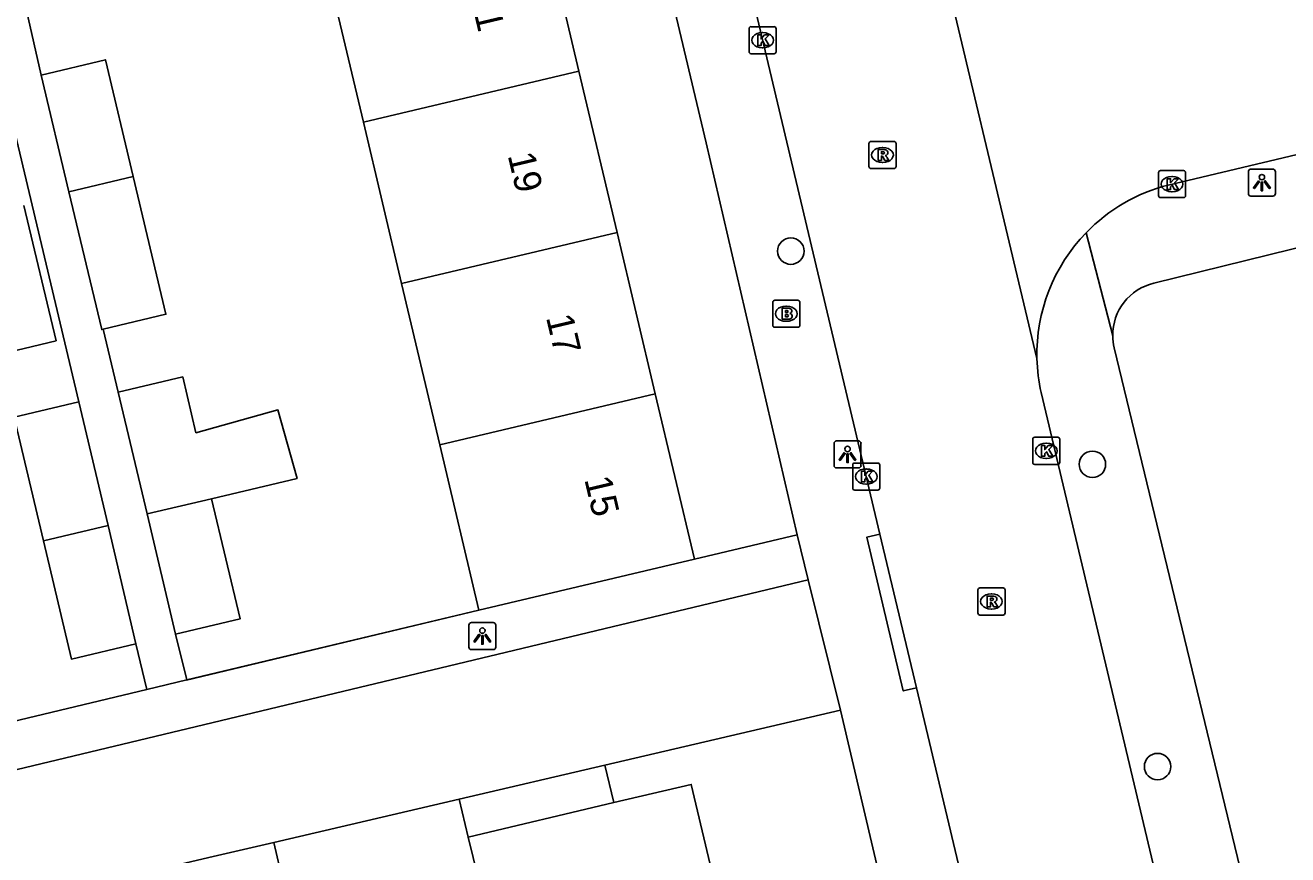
# Model space of a CAD drawing. Extents: x 162026 to 163499, y 387297 to 388169.
# Drawn here: x 163016.33 to 163062.96, y 388000.1 to 388030.74 of the extents above; entities that cross this region are included whole.
import ezdxf

# ---------------------------------------------------------------- set-up
doc = ezdxf.new("R2010")
doc.units = 0
for name, color, linetype in [('IMGEO_Boom', 7, 'Continuous'), ('IMGEO_Brandkraan', 7, 'Continuous'), ('IMGEO_Kolk', 7, 'Continuous'), ('IMGEO_Lichtpunt', 7, 'Continuous'), ('IMGEO_Muur', 7, 'Continuous'), ('IMGEO_Pand', 7, 'Continuous'), ('IMGEO_Pand_nummerreeks', 7, 'Continuous'), ('IMGEO_Rijbaan_lokaal_open', 7, 'Continuous'), ('IMGEO_Rioolput', 7, 'Continuous'), ('IMGEO_Voetpad_open', 7, 'Continuous')]:
    doc.layers.add(name, color=color, linetype=linetype)

msp = doc.modelspace()

# ---------------------------------------------------------------- linework, layer by layer
at = {"layer": 'IMGEO_Boom'}
for centre in [(163044.605, 388022.395), (163055.743, 388014.521), (163058.15, 388003.356)]:
    msp.add_circle(centre, 0.489, dxfattribs=at)
at = {"layer": 'IMGEO_Brandkraan'}
for p, q in [((163043.937, 388019.656), (163043.937, 388020.508)), ((163044.012, 388020.582), (163044.864, 388020.582)), ((163044.425, 388020.362), (163044.45, 388020.362)), ((163044.938, 388020.508), (163044.938, 388019.656)), ((163044.448, 388019.802), (163044.423, 388019.802)), ((163044.864, 388019.582), (163044.012, 388019.582))]:
    msp.add_line(p, q, dxfattribs=at)
for points in [[(163043.937, 388019.656), (163043.937, 388020.508)], [(163044.012, 388020.582), (163044.864, 388020.582)], [(163044.285, 388020.282), (163044.285, 388019.882), (163044.498, 388019.882)], [(163044.516, 388020.282), (163044.285, 388020.282)], [(163044.464, 388020.201), (163044.41, 388020.201), (163044.41, 388020.125)], [(163044.938, 388020.508), (163044.938, 388019.656)], [(163044.41, 388020.125), (163044.463, 388020.125)], [(163044.472, 388020.049), (163044.41, 388020.049), (163044.41, 388019.968)], [(163044.41, 388019.968), (163044.472, 388019.968)], [(163044.864, 388019.582), (163044.012, 388019.582)]]:
    msp.add_lwpolyline(points, dxfattribs=at)
for centre, radius, start, end in [((163044.014, 388020.506), 0.0765, 91.552, 178.448), ((163044.014, 388020.506), 0.0765, 91.552, 178.448), ((163044.465, 388020.163), 0.0379, 267.8285, 90.9355), ((163044.52, 388020.137), 0.145, 59.4692, 91.5367), ((163044.545, 388020.184), 0.0922, 285.5137, 58.1501), ((163044.862, 388020.506), 0.0765, 1.552, 88.448), ((163044.862, 388020.506), 0.0765, 1.552, 88.448), ((163044.473, 388020.008), 0.0404, 269.8759, 90.5077), ((163044.504, 388020.133), 0.251, 268.6676, 293.5347), ((163044.55, 388019.992), 0.105, 301.3115, 78.989), ((163044.014, 388019.658), 0.0765, 181.552, 268.448), ((163044.014, 388019.658), 0.0765, 181.552, 268.448), ((163044.862, 388019.658), 0.0765, 271.552, 358.448), ((163044.862, 388019.658), 0.0765, 271.552, 358.448)]:
    msp.add_arc(centre, radius, start, end, dxfattribs=at)
for centre, major_axis, ratio, start_param, end_param in [((163044.424, 388020.082), (-0.387, 0.002), 0.722429, 4.712389, 7.853982), ((163044.449, 388020.082), (-0.39, 0.002), 0.717154, 1.570796, 4.712389)]:
    msp.add_ellipse(centre, major_axis=major_axis, ratio=ratio, start_param=start_param, end_param=end_param, dxfattribs=at)
at = {"layer": 'IMGEO_Kolk'}
for p, q in [((163043.062, 388029.757), (163043.062, 388030.609)), ((163043.137, 388030.683), (163043.989, 388030.683)), ((163043.55, 388030.463), (163043.575, 388030.463)), ((163044.063, 388030.609), (163044.063, 388029.757)), ((163043.989, 388029.683), (163043.137, 388029.683)), ((163043.573, 388029.903), (163043.548, 388029.903)), ((163058.183, 388024.443), (163058.183, 388025.295)), ((163058.258, 388025.369), (163059.11, 388025.369)), ((163059.184, 388025.295), (163059.184, 388024.443)), ((163058.671, 388025.149), (163058.696, 388025.149)), ((163059.11, 388024.369), (163058.258, 388024.369)), ((163058.694, 388024.589), (163058.669, 388024.589)), ((163053.613, 388015.518), (163054.465, 388015.518)), ((163053.538, 388014.592), (163053.538, 388015.444)), ((163054.026, 388015.298), (163054.051, 388015.298)), ((163054.539, 388015.444), (163054.539, 388014.592)), ((163046.964, 388014.568), (163047.816, 388014.568)), ((163054.049, 388014.738), (163054.024, 388014.738)), ((163046.889, 388013.642), (163046.889, 388014.494)), ((163047.377, 388014.348), (163047.402, 388014.348)), ((163047.89, 388014.494), (163047.89, 388013.642)), ((163054.465, 388014.518), (163053.613, 388014.518)), ((163047.4, 388013.788), (163047.375, 388013.788)), ((163047.816, 388013.568), (163046.964, 388013.568))]:
    msp.add_line(p, q, dxfattribs=at)
for points in [[(163043.062, 388029.757), (163043.062, 388030.609)], [(163043.137, 388030.683), (163043.989, 388030.683)], [(163044.063, 388030.609), (163044.063, 388029.757)], [(163043.383, 388030.383), (163043.506, 388030.383), (163043.506, 388030.232), (163043.636, 388030.383), (163043.8, 388030.383), (163043.654, 388030.232), (163043.807, 388029.983), (163043.655, 388029.983), (163043.57, 388030.147), (163043.506, 388030.08), (163043.506, 388029.983), (163043.383, 388029.983), (163043.383, 388030.383)], [(163043.989, 388029.683), (163043.137, 388029.683)], [(163058.183, 388024.443), (163058.183, 388025.295)], [(163058.258, 388025.369), (163059.11, 388025.369)], [(163059.184, 388025.295), (163059.184, 388024.443)], [(163058.504, 388025.069), (163058.627, 388025.069), (163058.627, 388024.918), (163058.757, 388025.069), (163058.921, 388025.069), (163058.775, 388024.918), (163058.928, 388024.669), (163058.776, 388024.669), (163058.691, 388024.833), (163058.627, 388024.766), (163058.627, 388024.669), (163058.504, 388024.669), (163058.504, 388025.069)], [(163059.11, 388024.369), (163058.258, 388024.369)], [(163053.613, 388015.518), (163054.465, 388015.518)], [(163053.538, 388014.592), (163053.538, 388015.444)], [(163053.859, 388015.218), (163053.982, 388015.218), (163053.982, 388015.067), (163054.112, 388015.218), (163054.276, 388015.218), (163054.13, 388015.067), (163054.283, 388014.818), (163054.131, 388014.818), (163054.046, 388014.982), (163053.982, 388014.915), (163053.982, 388014.818), (163053.859, 388014.818), (163053.859, 388015.218)], [(163054.539, 388015.444), (163054.539, 388014.592)], [(163046.964, 388014.568), (163047.816, 388014.568)], [(163046.889, 388013.642), (163046.889, 388014.494)], [(163047.21, 388014.268), (163047.333, 388014.268), (163047.333, 388014.117), (163047.463, 388014.268), (163047.627, 388014.268), (163047.481, 388014.117), (163047.634, 388013.868), (163047.482, 388013.868), (163047.397, 388014.032), (163047.333, 388013.965), (163047.333, 388013.868), (163047.21, 388013.868), (163047.21, 388014.268)], [(163047.89, 388014.494), (163047.89, 388013.642)], [(163054.465, 388014.518), (163053.613, 388014.518)], [(163047.816, 388013.568), (163046.964, 388013.568)]]:
    msp.add_lwpolyline(points, dxfattribs=at)
for centre, start, end in [((163043.139, 388030.607), 91.552, 178.448), ((163043.139, 388030.607), 91.552, 178.448), ((163043.987, 388030.607), 1.552, 88.448), ((163043.987, 388030.607), 1.552, 88.448), ((163043.139, 388029.759), 181.552, 268.448), ((163043.139, 388029.759), 181.552, 268.448), ((163043.987, 388029.759), 271.552, 358.448), ((163043.987, 388029.759), 271.552, 358.448), ((163058.26, 388025.293), 91.552, 178.448), ((163058.26, 388025.293), 91.552, 178.448), ((163059.108, 388025.293), 1.552, 88.448), ((163059.108, 388025.293), 1.552, 88.448), ((163058.26, 388024.445), 181.552, 268.448), ((163058.26, 388024.445), 181.552, 268.448), ((163059.108, 388024.445), 271.552, 358.448), ((163059.108, 388024.445), 271.552, 358.448), ((163053.615, 388015.442), 91.552, 178.448), ((163053.615, 388015.442), 91.552, 178.448), ((163054.463, 388015.442), 1.552, 88.448), ((163054.463, 388015.442), 1.552, 88.448), ((163046.966, 388014.492), 91.552, 178.448), ((163046.966, 388014.492), 91.552, 178.448), ((163047.814, 388014.492), 1.552, 88.448), ((163047.814, 388014.492), 1.552, 88.448), ((163053.615, 388014.594), 181.552, 268.448), ((163053.615, 388014.594), 181.552, 268.448), ((163054.463, 388014.594), 271.552, 358.448), ((163054.463, 388014.594), 271.552, 358.448), ((163046.966, 388013.644), 181.552, 268.448), ((163046.966, 388013.644), 181.552, 268.448), ((163047.814, 388013.644), 271.552, 358.448), ((163047.814, 388013.644), 271.552, 358.448)]:
    msp.add_arc(centre, 0.0765, start, end, dxfattribs=at)
for centre, major_axis, ratio, start_param, end_param in [((163043.549, 388030.183), (-0.387, 0.002), 0.722429, 4.712389, 7.853982), ((163043.574, 388030.183), (-0.39, 0.002), 0.717154, 1.570796, 4.712389), ((163058.67, 388024.869), (-0.387, 0.002), 0.722429, 4.712389, 7.853982), ((163058.695, 388024.869), (-0.39, 0.002), 0.717154, 1.570796, 4.712389), ((163054.025, 388015.018), (-0.387, 0.002), 0.722429, 4.712389, 7.853982), ((163054.05, 388015.018), (-0.39, 0.002), 0.717154, 1.570796, 4.712389), ((163047.376, 388014.068), (-0.387, 0.002), 0.722429, 4.712389, 7.853982), ((163047.401, 388014.068), (-0.39, 0.002), 0.717154, 1.570796, 4.712389)]:
    msp.add_ellipse(centre, major_axis=major_axis, ratio=ratio, start_param=start_param, end_param=end_param, dxfattribs=at)
at = {"layer": 'IMGEO_Lichtpunt'}
for p, q in [((163061.503, 388025.328), (163061.503, 388024.521)), ((163061.503, 388025.328), (163061.503, 388024.521)), ((163062.405, 388025.423), (163061.597, 388025.423)), ((163062.405, 388025.423), (163061.597, 388025.423)), ((163062.499, 388024.521), (163062.499, 388025.328)), ((163062.499, 388024.521), (163062.499, 388025.328)), ((163061.597, 388024.427), (163062.405, 388024.427)), ((163061.597, 388024.427), (163062.405, 388024.427)), ((163046.2, 388015.289), (163046.2, 388014.482)), ((163046.2, 388015.289), (163046.2, 388014.482)), ((163047.102, 388015.384), (163046.294, 388015.384)), ((163047.102, 388015.384), (163046.294, 388015.384)), ((163047.196, 388014.482), (163047.196, 388015.289)), ((163047.196, 388014.482), (163047.196, 388015.289)), ((163046.294, 388014.388), (163047.102, 388014.388)), ((163046.294, 388014.388), (163047.102, 388014.388)), ((163032.714, 388008.581), (163032.714, 388007.774)), ((163032.714, 388008.581), (163032.714, 388007.774)), ((163033.616, 388008.676), (163032.808, 388008.676)), ((163033.616, 388008.676), (163032.808, 388008.676)), ((163033.71, 388007.774), (163033.71, 388008.581)), ((163033.71, 388007.774), (163033.71, 388008.581)), ((163032.808, 388007.68), (163033.616, 388007.68)), ((163032.808, 388007.68), (163033.616, 388007.68))]:
    msp.add_line(p, q, dxfattribs=at)
for points in [[(163061.877, 388024.992), (163061.916, 388024.964), (163061.728, 388024.702), (163061.69, 388024.729), (163061.877, 388024.992)], [(163061.979, 388024.944), (163062.026, 388024.944), (163062.026, 388024.622), (163061.979, 388024.622), (163061.979, 388024.944)], [(163062.089, 388024.964), (163062.127, 388024.991), (163062.314, 388024.729), (163062.275, 388024.701), (163062.089, 388024.964)], [(163046.574, 388014.953), (163046.613, 388014.925), (163046.425, 388014.663), (163046.387, 388014.69), (163046.574, 388014.953)], [(163046.676, 388014.905), (163046.723, 388014.905), (163046.723, 388014.583), (163046.676, 388014.583), (163046.676, 388014.905)], [(163046.786, 388014.925), (163046.824, 388014.952), (163047.011, 388014.69), (163046.972, 388014.662), (163046.786, 388014.925)], [(163033.088, 388008.245), (163033.127, 388008.217), (163032.939, 388007.955), (163032.901, 388007.982), (163033.088, 388008.245)], [(163033.19, 388008.197), (163033.237, 388008.197), (163033.237, 388007.875), (163033.19, 388007.875), (163033.19, 388008.197)], [(163033.3, 388008.217), (163033.338, 388008.244), (163033.525, 388007.982), (163033.486, 388007.954), (163033.3, 388008.217)]]:
    msp.add_lwpolyline(points, dxfattribs=at)
for centre in [(163062.002, 388025.126), (163046.699, 388015.087), (163033.213, 388008.379)]:
    msp.add_circle(centre, 0.0994, dxfattribs=at)
for centre, start, end in [((163061.597, 388025.328), 90, 180), ((163061.597, 388025.328), 90, 180), ((163062.405, 388025.328), 0, 90), ((163062.405, 388025.328), 0, 90), ((163061.597, 388024.521), 180, 270), ((163061.597, 388024.521), 180, 270), ((163062.405, 388024.521), 270, 0), ((163062.405, 388024.521), 270, 360), ((163046.294, 388015.289), 90, 180), ((163046.294, 388015.289), 90, 180), ((163047.102, 388015.289), 0, 90), ((163047.102, 388015.289), 0, 90), ((163046.294, 388014.482), 180, 270), ((163046.294, 388014.482), 180, 270), ((163047.102, 388014.482), 270, 0), ((163047.102, 388014.482), 270, 360), ((163032.808, 388008.581), 90, 180), ((163032.808, 388008.581), 90, 180), ((163033.616, 388008.581), 0, 90), ((163033.616, 388008.581), 0, 90), ((163032.808, 388007.774), 180, 270), ((163032.808, 388007.774), 180, 270), ((163033.616, 388007.774), 270, 0), ((163033.616, 388007.774), 270, 360)]:
    msp.add_arc(centre, 0.0946, start, end, dxfattribs=at)
at = {"layer": 'IMGEO_Muur'}
for points in [[(163033.082, 388009.133), (163022.284, 388006.552)], [(163025.509, 388000.558), (163032.359, 388002.157)]]:
    msp.add_lwpolyline(points, dxfattribs=at)
at = {"layer": 'IMGEO_Pand'}
for points in [[(163036.78, 388029.037), (163035.37, 388034.996)], [(163027.41, 388033.115), (163028.819, 388027.157)], [(163020.316, 388025.146), (163019.289, 388029.461), (163016.915, 388028.895)], [(163028.819, 388027.157), (163036.78, 388029.037)], [(163038.189, 388023.079), (163036.78, 388029.037)], [(163017.942, 388024.585), (163016.915, 388028.895)], [(163028.819, 388027.157), (163030.228, 388021.198)], [(163020.316, 388025.146), (163017.942, 388024.585)], [(163019.207, 388019.511), (163021.526, 388020.063), (163020.316, 388025.146)], [(163019.207, 388019.511), (163019.153, 388019.498), (163017.942, 388024.585)], [(163016.28, 388024.084), (163017.47, 388019.086), (163015.097, 388018.521), (163013.906, 388023.522)], [(163038.189, 388023.079), (163030.228, 388021.198)], [(163039.598, 388017.12), (163038.189, 388023.079)], [(163030.228, 388021.198), (163031.638, 388015.24)], [(163023.211, 388013.25), (163026.369, 388013.996), (163025.665, 388016.528), (163022.633, 388015.686), (163022.145, 388017.746), (163019.762, 388017.182)], [(163020.827, 388012.687), (163019.762, 388017.182)], [(163031.638, 388015.24), (163039.598, 388017.12)], [(163041.042, 388011.016), (163039.598, 388017.12)], [(163017.004, 388011.699), (163015.924, 388016.266), (163018.307, 388016.831)], [(163018.307, 388016.831), (163019.388, 388012.261)], [(163031.638, 388015.24), (163033.082, 388009.133)], [(163023.211, 388013.25), (163020.827, 388012.687)], [(163021.88, 388008.243), (163024.264, 388008.809), (163023.211, 388013.25)], [(163021.88, 388008.243), (163020.827, 388012.687)], [(163017.004, 388011.699), (163019.388, 388012.261)], [(163019.388, 388012.261), (163020.42, 388007.896)], [(163020.42, 388007.896), (163018.037, 388007.331), (163017.004, 388011.699)], [(163033.082, 388009.133), (163041.042, 388011.016)], [(163032.359, 388002.157), (163037.741, 388003.413)], [(163037.741, 388003.413), (163038.068, 388002.026)], [(163038.068, 388002.026), (163040.929, 388002.702), (163041.567, 388000), (163042.412, 387996.425)], [(163032.69, 388000.755), (163032.359, 388002.157)], [(163038.068, 388002.026), (163032.69, 388000.755)], [(163034.174, 387994.475), (163032.868, 388000), (163032.69, 388000.755)]]:
    msp.add_lwpolyline(points, dxfattribs=at)
at = {"layer": 'IMGEO_Rijbaan_lokaal_open'}
for points in [[(163027.733, 388093.286), (163028.086, 388092.897), (163028.403, 388092.479), (163028.682, 388092.034), (163028.919, 388091.566), (163029.114, 388091.078), (163047.896, 388011.946)], [(163053.696, 388018.424), (163049.586, 388035.676)], [(163079.512, 388029.818), (163058.542, 388024.835)], [(163063.221, 387977.722), (163053.851, 388017.172)], [(163047.896, 388011.946), (163049.244, 388006.27)], [(163045.248, 388010.253), (163012.679, 388002.447), (163013.019, 388001.04), (163011.463, 388000.663)], [(163045.248, 388010.253), (163046.444, 388005.444)], [(163049.244, 388006.27), (163050.732, 388000), (163060.59, 387958.477), (163061.735, 387953.652)], [(163046.444, 388005.444), (163037.741, 388003.413)], [(163032.359, 388002.157), (163025.513, 388000.559)], [(163025.513, 388000.559), (163023.116, 388000), (163020.969, 387999.499), (163025.651, 387979.429)]]:
    msp.add_lwpolyline(points, dxfattribs=at)
for centre, radius, start, end in [((163060.14, 388018.595), 6.441, 104.3665, 135.9346), ((163060.144, 388018.587), 6.45, 135.8989, 181.4444), ((163060.177, 388018.591), 6.483, 181.4737, 192.6411)]:
    msp.add_arc(centre, radius, start, end, dxfattribs=at)
at = {"layer": 'IMGEO_Rioolput'}
for p, q in [((163047.489, 388025.518), (163047.489, 388026.37)), ((163047.564, 388026.444), (163048.416, 388026.444)), ((163047.977, 388026.224), (163048.002, 388026.224)), ((163048.49, 388026.37), (163048.49, 388025.518)), ((163048.416, 388025.444), (163047.564, 388025.444)), ((163048, 388025.664), (163047.975, 388025.664)), ((163051.514, 388009.03), (163051.514, 388009.882)), ((163051.589, 388009.956), (163052.441, 388009.956)), ((163052.515, 388009.882), (163052.515, 388009.03)), ((163052.002, 388009.736), (163052.027, 388009.736)), ((163052.441, 388008.956), (163051.589, 388008.956)), ((163052.025, 388009.176), (163052, 388009.176))]:
    msp.add_line(p, q, dxfattribs=at)
for points in [[(163047.489, 388025.518), (163047.489, 388026.37)], [(163047.564, 388026.444), (163048.416, 388026.444)], [(163048.49, 388026.37), (163048.49, 388025.518)], [(163048.078, 388026.142), (163047.826, 388026.144), (163047.826, 388025.744)], [(163047.826, 388025.744), (163047.95, 388025.744), (163047.95, 388025.906), (163047.961, 388025.906)], [(163048.004, 388026.063), (163047.95, 388026.063), (163047.95, 388025.982)], [(163047.95, 388025.982), (163048.002, 388025.982)], [(163048.008, 388025.877), (163048.079, 388025.744), (163048.219, 388025.744), (163048.154, 388025.87)], [(163048.416, 388025.444), (163047.564, 388025.444)], [(163051.514, 388009.03), (163051.514, 388009.882)], [(163051.589, 388009.956), (163052.441, 388009.956)], [(163052.515, 388009.882), (163052.515, 388009.03)], [(163052.103, 388009.654), (163051.851, 388009.656), (163051.851, 388009.256)], [(163051.851, 388009.256), (163051.975, 388009.256), (163051.975, 388009.418), (163051.986, 388009.418)], [(163052.029, 388009.575), (163051.975, 388009.575), (163051.975, 388009.494)], [(163051.975, 388009.494), (163052.027, 388009.494)], [(163052.441, 388008.956), (163051.589, 388008.956)], [(163052.033, 388009.389), (163052.104, 388009.256), (163052.244, 388009.256), (163052.179, 388009.382)]]:
    msp.add_lwpolyline(points, dxfattribs=at)
for centre, radius, start, end in [((163047.566, 388026.368), 0.0765, 91.552, 178.448), ((163047.566, 388026.368), 0.0765, 91.552, 178.448), ((163048.414, 388026.368), 0.0765, 1.552, 88.448), ((163048.414, 388026.368), 0.0765, 1.552, 88.448), ((163047.96, 388025.853), 0.0533, 26.0293, 88.6989), ((163047.986, 388026.171), 0.19, 274.7715, 282.9687), ((163048.01, 388025.967), 0.0964, 77.0061, 93.1865), ((163048.024, 388026.024), 0.0378, 276.6634, 79.6772), ((163048.077, 388026.032), 0.109, 350.3612, 89.416), ((163048.075, 388026.032), 0.112, 277.5842, 350.9817), ((163048.059, 388025.817), 0.108, 29.5134, 73.7905), ((163047.566, 388025.52), 0.0765, 181.552, 268.448), ((163047.566, 388025.52), 0.0765, 181.552, 268.448), ((163048.414, 388025.52), 0.0765, 271.552, 358.448), ((163048.414, 388025.52), 0.0765, 271.552, 358.448), ((163051.591, 388009.88), 0.0765, 91.552, 178.448), ((163051.591, 388009.88), 0.0765, 91.552, 178.448), ((163052.439, 388009.88), 0.0765, 1.552, 88.448), ((163052.439, 388009.88), 0.0765, 1.552, 88.448), ((163051.985, 388009.365), 0.0533, 26.0293, 88.6989), ((163052.011, 388009.683), 0.19, 274.7715, 282.9687), ((163052.035, 388009.479), 0.0964, 77.0061, 93.1865), ((163052.049, 388009.536), 0.0378, 276.6634, 79.6772), ((163052.102, 388009.544), 0.109, 350.3612, 89.416), ((163052.1, 388009.544), 0.112, 277.5842, 350.9817), ((163052.084, 388009.329), 0.108, 29.5134, 73.7905), ((163051.591, 388009.032), 0.0765, 181.552, 268.448), ((163051.591, 388009.032), 0.0765, 181.552, 268.448), ((163052.439, 388009.032), 0.0765, 271.552, 358.448), ((163052.439, 388009.032), 0.0765, 271.552, 358.448)]:
    msp.add_arc(centre, radius, start, end, dxfattribs=at)
for centre, major_axis, ratio, start_param, end_param in [((163047.976, 388025.944), (-0.387, 0.002), 0.722429, 4.712389, 7.853982), ((163048.001, 388025.944), (-0.39, 0.002), 0.717154, 1.570796, 4.712389), ((163052.001, 388009.456), (-0.387, 0.002), 0.722429, 4.712389, 7.853982), ((163052.026, 388009.456), (-0.39, 0.002), 0.717154, 1.570796, 4.712389)]:
    msp.add_ellipse(centre, major_axis=major_axis, ratio=ratio, start_param=start_param, end_param=end_param, dxfattribs=at)
at = {"layer": 'IMGEO_Voetpad_open'}
for points in [[(163023.087, 388091.922), (163023.313, 388091.96), (163023.542, 388091.978), (163023.771, 388091.975), (163023.999, 388091.952), (163024.225, 388091.908), (163024.445, 388091.845), (163024.659, 388091.762), (163024.865, 388091.66), (163025.06, 388091.541), (163025.245, 388091.404), (163025.416, 388091.251), (163025.573, 388091.084), (163025.714, 388090.903), (163025.839, 388090.711), (163025.946, 388090.508), (163026.034, 388090.296), (163026.104, 388090.077), (163026.153, 388089.853), (163032.44, 388064.333), (163035.818, 388050.261), (163041.476, 388026.389), (163044.841, 388011.913)], [(163014.91, 388031.09), (163018.307, 388016.831)], [(163016.915, 388028.895), (163016.381, 388031.286)], [(163058.012, 388021.213), (163080.85, 388026.834)], [(163055.512, 388023.075), (163056.493, 388019.27)], [(163019.762, 388017.182), (163019.207, 388019.511)], [(163056.549, 388018.82), (163061.104, 388000), (163070.572, 387960.884), (163071.662, 387956.381)], [(163044.841, 388011.913), (163041.042, 388011.016)], [(163044.841, 388011.913), (163045.248, 388010.253)], [(163049.244, 388006.27), (163048.758, 388006.152), (163047.41, 388011.828), (163047.896, 388011.946)], [(163033.082, 388009.133), (163022.299, 388006.556)], [(163022.299, 388006.556), (163021.88, 388008.243)], [(163020.42, 388007.896), (163020.824, 388006.203)], [(163012.987, 388004.323), (163015.834, 388005.011), (163020.824, 388006.203)], [(163020.824, 388006.203), (163022.299, 388006.556)], [(163057.196, 387959.635), (163046.444, 388005.444)], [(163025.848, 387999.123), (163025.513, 388000.559)]]:
    msp.add_lwpolyline(points, dxfattribs=at)
for centre, radius, start, end in [((163058.474, 388019.286), 1.982, 103.4973, 180.4675), ((163058.455, 388019.286), 1.962, 180.4564, 193.731)]:
    msp.add_arc(centre, radius, start, end, dxfattribs=at)

# ---------------------------------------------------------------- texts
at = {"layer": 'IMGEO_Pand_nummerreeks'}
for s, p in [('21', (163032.734, 388031.89)), ('19', (163034.144, 388025.931)), ('17', (163035.559, 388019.949)), ('15', (163036.974, 388013.968))]:
    msp.add_text(s, height=1, rotation=283.3072, dxfattribs=at).set_placement(p)

doc.saveas('drawing.dxf')
